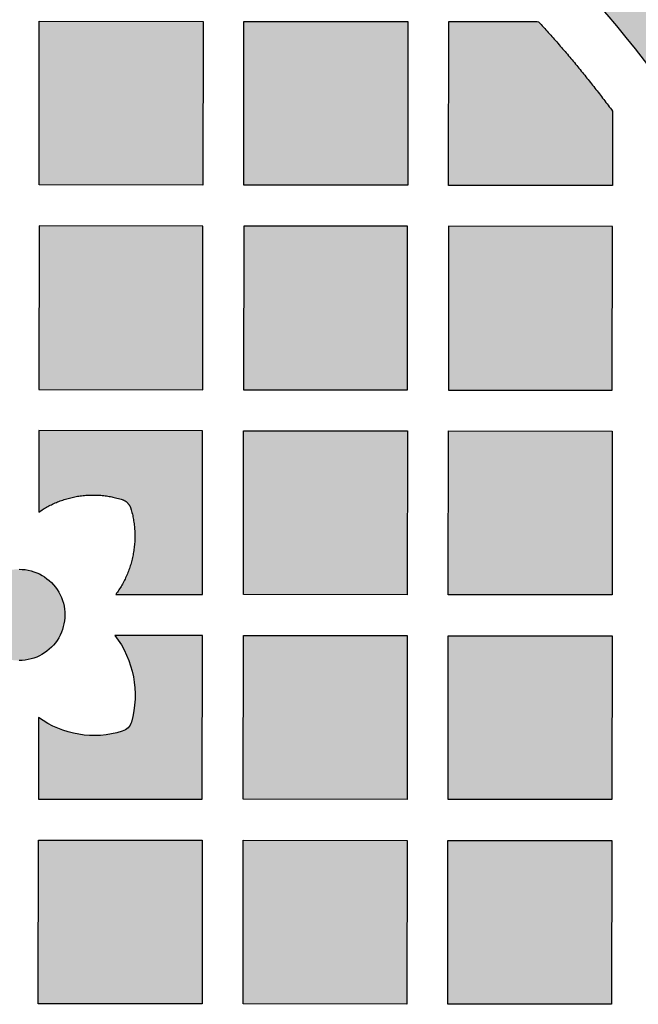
# Model space of a CAD drawing. Header units: millimetres. Extents: x -3873 to -97, y 912 to 4165.
# Tile 329 of 656: x -3328 to -3283, y 1579 to 1651. Entities that reach past the tile are written whole.
import ezdxf

# ---------------------------------------------------------------- set-up
doc = ezdxf.new("R2010")
doc.units = ezdxf.units.MM
doc.layers.add('pattern', color=7, linetype='Continuous', true_color=0x000000)

msp = doc.modelspace()

# ---------------------------------------------------------------- hatches: boundary and pattern name
at = {"layer": 'pattern'}
for points in [[(-3300.786, 1679.313), (-3299.372, 1678.571), (-3297.972, 1677.799), (-3296.586, 1676.998), (-3295.215, 1676.167), (-3293.861, 1675.307), (-3292.524, 1674.419), (-3291.205, 1673.503), (-3289.905, 1672.56), (-3288.624, 1671.59), (-3287.365, 1670.594), (-3286.126, 1669.573), (-3284.91, 1668.526), (-3283.717, 1667.456), (-3282.547, 1666.363), (-3281.402, 1665.247), (-3280.281, 1664.11), (-3278.605, 1662.331), (-3276.968, 1660.508), (-3275.372, 1658.644), (-3273.819, 1656.74), (-3272.311, 1654.796), (-3270.848, 1652.815), (-3269.433, 1650.798), (-3268.066, 1648.747), (-3266.749, 1646.664), (-3265.483, 1644.551), (-3264.269, 1642.409), (-3263.107, 1640.24), (-3261.999, 1638.047), (-3260.946, 1635.83), (-3259.947, 1633.594), (-3259.004, 1631.338), (-3265.412, 1614.654), (-3270.13, 1626.842), (-3270.963, 1628.834), (-3271.844, 1630.809), (-3272.775, 1632.765), (-3273.753, 1634.702), (-3274.778, 1636.617), (-3275.85, 1638.508), (-3276.968, 1640.374), (-3278.131, 1642.213), (-3279.338, 1644.024), (-3280.587, 1645.804), (-3281.879, 1647.553), (-3283.21, 1649.269), (-3284.581, 1650.951), (-3285.99, 1652.597), (-3287.435, 1654.206), (-3288.916, 1655.777), (-3289.863, 1656.738), (-3290.831, 1657.681), (-3291.82, 1658.606), (-3292.829, 1659.51), (-3293.857, 1660.395), (-3294.904, 1661.258), (-3295.969, 1662.1), (-3297.051, 1662.92), (-3298.151, 1663.718), (-3299.266, 1664.492), (-3300.396, 1665.243), (-3301.541, 1665.97), (-3302.7, 1666.672), (-3303.872, 1667.35), (-3305.056, 1668.002), (-3306.251, 1668.629), (-3307.524, 1669.257), (-3308.82, 1669.849), (-3310.135, 1670.405), (-3311.469, 1670.922), (-3312.82, 1671.401), (-3314.187, 1671.84), (-3315.567, 1672.239), (-3316.959, 1672.597), (-3318.361, 1672.914), (-3319.771, 1673.189), (-3321.187, 1673.421), (-3322.608, 1673.612), (-3324.031, 1673.76), (-3325.455, 1673.866), (-3326.878, 1673.93), (-3328.297, 1673.953), (-3329.717, 1673.932), (-3331.14, 1673.869), (-3332.564, 1673.764), (-3333.987, 1673.617), (-3335.408, 1673.428), (-3336.824, 1673.197), (-3338.235, 1672.923), (-3339.637, 1672.608), (-3341.029, 1672.251), (-3342.41, 1671.854), (-3343.777, 1671.416), (-3345.128, 1670.938), (-3346.463, 1670.422), (-3347.779, 1669.868), (-3349.074, 1669.277), (-3350.348, 1668.65), (-3351.544, 1668.024), (-3352.729, 1667.373), (-3353.901, 1666.696), (-3355.061, 1665.995), (-3356.206, 1665.269), (-3357.338, 1664.52), (-3358.454, 1663.746), (-3359.553, 1662.95), (-3360.637, 1662.131), (-3361.702, 1661.29), (-3362.75, 1660.428), (-3363.779, 1659.544), (-3364.789, 1658.64), (-3365.779, 1657.717), (-3366.748, 1656.775), (-3367.696, 1655.814), (-3369.178, 1654.245), (-3370.625, 1652.637), (-3372.035, 1650.992), (-3373.407, 1649.312), (-3374.741, 1647.597), (-3376.034, 1645.85), (-3377.285, 1644.07), (-3378.493, 1642.261), (-3379.658, 1640.423), (-3380.778, 1638.558), (-3381.852, 1636.668), (-3382.879, 1634.754), (-3383.859, 1632.818), (-3384.791, 1630.862), (-3385.674, 1628.888), (-3386.509, 1626.898), (-3391.239, 1614.714), (-3397.631, 1631.404), (-3396.685, 1633.659), (-3395.685, 1635.895), (-3394.629, 1638.11), (-3393.519, 1640.302), (-3392.356, 1642.47), (-3391.139, 1644.611), (-3389.871, 1646.723), (-3388.552, 1648.805), (-3387.183, 1650.854), (-3385.766, 1652.87), (-3384.302, 1654.849), (-3382.792, 1656.791), (-3381.237, 1658.695), (-3379.64, 1660.557), (-3378.001, 1662.378), (-3376.323, 1664.156), (-3375.201, 1665.292), (-3374.054, 1666.407), (-3372.884, 1667.499), (-3371.689, 1668.568), (-3370.472, 1669.613), (-3369.233, 1670.633), (-3367.972, 1671.628), (-3366.691, 1672.596), (-3365.39, 1673.538), (-3364.07, 1674.453), (-3362.732, 1675.34), (-3361.377, 1676.198), (-3360.006, 1677.028), (-3358.619, 1677.828), (-3357.218, 1678.598), (-3355.803, 1679.339), (-3354.214, 1680.121), (-3352.597, 1680.858), (-3350.955, 1681.549), (-3349.29, 1682.193), (-3347.604, 1682.789), (-3345.899, 1683.335), (-3344.176, 1683.831), (-3342.439, 1684.276), (-3340.69, 1684.669), (-3338.93, 1685.01), (-3337.163, 1685.299), (-3335.39, 1685.535), (-3333.614, 1685.718), (-3331.838, 1685.849), (-3330.063, 1685.927), (-3328.291, 1685.953), (-3326.52, 1685.925), (-3324.745, 1685.845), (-3322.969, 1685.713), (-3321.193, 1685.528), (-3319.421, 1685.291), (-3317.654, 1685), (-3315.894, 1684.657), (-3314.145, 1684.263), (-3312.409, 1683.816), (-3310.687, 1683.318), (-3308.982, 1682.771), (-3307.296, 1682.173), (-3305.632, 1681.528), (-3303.991, 1680.835), (-3302.375, 1680.096)], [(-3314.862, 1651.266), (-3314.873, 1639.266), (-3326.873, 1639.277), (-3326.862, 1651.277)], [(-3299.862, 1651.251), (-3299.873, 1639.251), (-3311.873, 1639.263), (-3311.862, 1651.263)], [(-3290.281, 1651.242), (-3288.868, 1649.656), (-3287.494, 1648.034), (-3286.16, 1646.379), (-3284.868, 1644.693), (-3284.873, 1639.237), (-3296.873, 1639.249), (-3296.862, 1651.249)], [(-3326.888, 1624.277), (-3314.888, 1624.266), (-3314.876, 1636.266), (-3326.876, 1636.277)], [(-3311.888, 1624.263), (-3299.888, 1624.252), (-3299.876, 1636.251), (-3311.876, 1636.263)], [(-3296.876, 1636.248), (-3296.888, 1624.249), (-3284.888, 1624.237), (-3284.876, 1636.237)], [(-3321.254, 1609.272), (-3314.902, 1609.266), (-3314.891, 1621.266), (-3326.89, 1621.277), (-3326.896, 1615.298), (-3326.736, 1615.407), (-3326.573, 1615.512), (-3326.405, 1615.613), (-3326.234, 1615.71), (-3326.059, 1615.802), (-3325.88, 1615.89), (-3325.699, 1615.973), (-3325.514, 1616.051), (-3325.327, 1616.124), (-3325.137, 1616.191), (-3324.945, 1616.253), (-3324.75, 1616.31), (-3324.554, 1616.361), (-3324.355, 1616.406), (-3324.156, 1616.445), (-3323.955, 1616.479), (-3323.754, 1616.506), (-3323.552, 1616.528), (-3323.349, 1616.544), (-3323.146, 1616.553), (-3322.944, 1616.557), (-3322.742, 1616.555), (-3322.54, 1616.547), (-3322.34, 1616.533), (-3322.14, 1616.514), (-3321.942, 1616.489), (-3321.746, 1616.458), (-3321.552, 1616.422), (-3321.359, 1616.38), (-3321.169, 1616.334), (-3320.981, 1616.282), (-3320.796, 1616.225), (-3320.769, 1616.216), (-3320.741, 1616.205), (-3320.713, 1616.194), (-3320.686, 1616.182), (-3320.658, 1616.169), (-3320.631, 1616.155), (-3320.605, 1616.14), (-3320.578, 1616.125), (-3320.552, 1616.108), (-3320.527, 1616.091), (-3320.502, 1616.073), (-3320.477, 1616.054), (-3320.453, 1616.034), (-3320.43, 1616.013), (-3320.407, 1615.992), (-3320.385, 1615.97), (-3320.364, 1615.947), (-3320.343, 1615.924), (-3320.323, 1615.9), (-3320.304, 1615.875), (-3320.286, 1615.85), (-3320.268, 1615.825), (-3320.252, 1615.799), (-3320.236, 1615.772), (-3320.221, 1615.746), (-3320.207, 1615.718), (-3320.194, 1615.691), (-3320.182, 1615.663), (-3320.17, 1615.636), (-3320.16, 1615.608), (-3320.151, 1615.58), (-3320.142, 1615.551), (-3320.089, 1615.359), (-3320.041, 1615.163), (-3319.998, 1614.966), (-3319.961, 1614.766), (-3319.929, 1614.564), (-3319.903, 1614.36), (-3319.883, 1614.155), (-3319.868, 1613.949), (-3319.859, 1613.741), (-3319.857, 1613.533), (-3319.86, 1613.324), (-3319.869, 1613.115), (-3319.885, 1612.906), (-3319.906, 1612.698), (-3319.934, 1612.49), (-3319.967, 1612.282), (-3320.007, 1612.076), (-3320.053, 1611.871), (-3320.104, 1611.668), (-3320.161, 1611.466), (-3320.224, 1611.267), (-3320.293, 1611.07), (-3320.367, 1610.875), (-3320.446, 1610.683), (-3320.531, 1610.494), (-3320.621, 1610.309), (-3320.715, 1610.126), (-3320.814, 1609.948), (-3320.918, 1609.773), (-3321.026, 1609.602), (-3321.138, 1609.435)], [(-3311.902, 1609.263), (-3311.89, 1621.263), (-3299.891, 1621.251), (-3299.902, 1609.252)], [(-3284.891, 1621.237), (-3284.902, 1609.237), (-3296.902, 1609.249), (-3296.891, 1621.249)], [(-3328.326, 1611.117), (-3328.251, 1611.116), (-3328.176, 1611.113), (-3328.101, 1611.109), (-3328.025, 1611.103), (-3327.949, 1611.095), (-3327.872, 1611.086), (-3327.795, 1611.074), (-3327.717, 1611.061), (-3327.639, 1611.045), (-3327.561, 1611.028), (-3327.483, 1611.008), (-3327.405, 1610.987), (-3327.327, 1610.964), (-3327.25, 1610.938), (-3327.172, 1610.911), (-3327.095, 1610.881), (-3327.018, 1610.849), (-3326.941, 1610.816), (-3326.865, 1610.78), (-3326.79, 1610.742), (-3326.715, 1610.702), (-3326.641, 1610.66), (-3326.568, 1610.616), (-3326.496, 1610.57), (-3326.425, 1610.522), (-3326.355, 1610.472), (-3326.286, 1610.421), (-3326.218, 1610.367), (-3326.152, 1610.312), (-3326.087, 1610.254), (-3326.023, 1610.196), (-3325.961, 1610.135), (-3325.901, 1610.073), (-3325.842, 1610.009), (-3325.785, 1609.944), (-3325.73, 1609.878), (-3325.677, 1609.81), (-3325.625, 1609.741), (-3325.575, 1609.671), (-3325.528, 1609.6), (-3325.482, 1609.528), (-3325.438, 1609.454), (-3325.396, 1609.38), (-3325.356, 1609.306), (-3325.319, 1609.23), (-3325.283, 1609.154), (-3325.249, 1609.078), (-3325.218, 1609), (-3325.188, 1608.923), (-3325.161, 1608.845), (-3325.136, 1608.768), (-3325.112, 1608.69), (-3325.091, 1608.611), (-3325.072, 1608.533), (-3325.055, 1608.456), (-3325.039, 1608.378), (-3325.026, 1608.3), (-3325.015, 1608.223), (-3325.005, 1608.146), (-3324.997, 1608.07), (-3324.991, 1607.994), (-3324.987, 1607.918), (-3324.985, 1607.843), (-3324.984, 1607.769), (-3324.985, 1607.695), (-3324.988, 1607.62), (-3324.992, 1607.545), (-3324.998, 1607.469), (-3325.006, 1607.392), (-3325.015, 1607.315), (-3325.027, 1607.238), (-3325.04, 1607.161), (-3325.056, 1607.083), (-3325.073, 1607.005), (-3325.093, 1606.927), (-3325.114, 1606.849), (-3325.137, 1606.771), (-3325.163, 1606.693), (-3325.19, 1606.616), (-3325.22, 1606.538), (-3325.252, 1606.461), (-3325.285, 1606.385), (-3325.321, 1606.309), (-3325.359, 1606.233), (-3325.399, 1606.159), (-3325.441, 1606.085), (-3325.485, 1606.012), (-3325.531, 1605.939), (-3325.579, 1605.868), (-3325.629, 1605.798), (-3325.681, 1605.729), (-3325.734, 1605.662), (-3325.789, 1605.595), (-3325.847, 1605.53), (-3325.905, 1605.467), (-3325.966, 1605.405), (-3326.028, 1605.345), (-3326.092, 1605.286), (-3326.157, 1605.229), (-3326.223, 1605.174), (-3326.291, 1605.12), (-3326.36, 1605.069), (-3326.43, 1605.019), (-3326.501, 1604.971), (-3326.573, 1604.925), (-3326.647, 1604.881), (-3326.721, 1604.84), (-3326.795, 1604.8), (-3326.871, 1604.762), (-3326.947, 1604.726), (-3327.024, 1604.693), (-3327.101, 1604.661), (-3327.178, 1604.632), (-3327.256, 1604.604), (-3327.333, 1604.579), (-3327.411, 1604.556), (-3327.49, 1604.535), (-3327.568, 1604.515), (-3327.645, 1604.498), (-3327.723, 1604.483), (-3327.801, 1604.47), (-3327.878, 1604.458), (-3327.955, 1604.449), (-3328.031, 1604.441), (-3328.107, 1604.435), (-3328.183, 1604.431), (-3328.258, 1604.428), (-3328.332, 1604.428), (-3328.406, 1604.429), (-3328.481, 1604.431), (-3328.556, 1604.435), (-3328.632, 1604.441), (-3328.709, 1604.449), (-3328.786, 1604.459), (-3328.863, 1604.471), (-3328.94, 1604.484), (-3329.018, 1604.499), (-3329.096, 1604.517), (-3329.174, 1604.536), (-3329.252, 1604.558), (-3329.33, 1604.581), (-3329.408, 1604.607), (-3329.486, 1604.634), (-3329.563, 1604.664), (-3329.64, 1604.695), (-3329.716, 1604.729), (-3329.792, 1604.765), (-3329.868, 1604.803), (-3329.942, 1604.843), (-3330.016, 1604.885), (-3330.089, 1604.929), (-3330.162, 1604.975), (-3330.233, 1605.022), (-3330.303, 1605.072), (-3330.372, 1605.124), (-3330.439, 1605.178), (-3330.506, 1605.233), (-3330.571, 1605.29), (-3330.634, 1605.349), (-3330.696, 1605.41), (-3330.756, 1605.472), (-3330.815, 1605.535), (-3330.872, 1605.6), (-3330.927, 1605.667), (-3330.981, 1605.734), (-3331.032, 1605.803), (-3331.082, 1605.873), (-3331.13, 1605.945), (-3331.176, 1606.017), (-3331.22, 1606.09), (-3331.261, 1606.164), (-3331.301, 1606.239), (-3331.339, 1606.314), (-3331.375, 1606.39), (-3331.408, 1606.467), (-3331.44, 1606.544), (-3331.469, 1606.621), (-3331.497, 1606.699), (-3331.522, 1606.777), (-3331.545, 1606.855), (-3331.566, 1606.933), (-3331.586, 1607.011), (-3331.603, 1607.089), (-3331.618, 1607.167), (-3331.631, 1607.244), (-3331.643, 1607.322), (-3331.652, 1607.398), (-3331.66, 1607.475), (-3331.666, 1607.551), (-3331.67, 1607.626), (-3331.673, 1607.701), (-3331.673, 1607.775), (-3331.673, 1607.85), (-3331.67, 1607.925), (-3331.666, 1608), (-3331.66, 1608.076), (-3331.652, 1608.152), (-3331.642, 1608.229), (-3331.63, 1608.307), (-3331.617, 1608.384), (-3331.602, 1608.462), (-3331.584, 1608.54), (-3331.565, 1608.618), (-3331.543, 1608.696), (-3331.52, 1608.774), (-3331.495, 1608.851), (-3331.467, 1608.929), (-3331.437, 1609.006), (-3331.406, 1609.083), (-3331.372, 1609.16), (-3331.336, 1609.236), (-3331.298, 1609.311), (-3331.258, 1609.386), (-3331.216, 1609.46), (-3331.172, 1609.533), (-3331.126, 1609.605), (-3331.079, 1609.676), (-3331.029, 1609.746), (-3330.977, 1609.815), (-3330.923, 1609.883), (-3330.868, 1609.949), (-3330.811, 1610.014), (-3330.752, 1610.078), (-3330.692, 1610.14), (-3330.629, 1610.2), (-3330.566, 1610.259), (-3330.501, 1610.316), (-3330.434, 1610.371), (-3330.367, 1610.424), (-3330.298, 1610.476), (-3330.228, 1610.526), (-3330.156, 1610.574), (-3330.084, 1610.619), (-3330.011, 1610.663), (-3329.937, 1610.705), (-3329.862, 1610.745), (-3329.787, 1610.782), (-3329.711, 1610.818), (-3329.634, 1610.852), (-3329.557, 1610.883), (-3329.48, 1610.913), (-3329.402, 1610.94), (-3329.324, 1610.965), (-3329.246, 1610.989), (-3329.168, 1611.01), (-3329.09, 1611.029), (-3329.012, 1611.046), (-3328.934, 1611.062), (-3328.857, 1611.075), (-3328.779, 1611.086), (-3328.703, 1611.096), (-3328.626, 1611.104), (-3328.55, 1611.11), (-3328.475, 1611.114), (-3328.4, 1611.116)], [(-3321.323, 1606.272), (-3321.202, 1606.11), (-3321.084, 1605.943), (-3320.971, 1605.772), (-3320.862, 1605.597), (-3320.758, 1605.418), (-3320.658, 1605.235), (-3320.563, 1605.048), (-3320.474, 1604.858), (-3320.39, 1604.665), (-3320.311, 1604.468), (-3320.238, 1604.269), (-3320.17, 1604.068), (-3320.109, 1603.864), (-3320.054, 1603.658), (-3320.004, 1603.451), (-3319.961, 1603.242), (-3319.924, 1603.031), (-3319.894, 1602.82), (-3319.87, 1602.608), (-3319.852, 1602.396), (-3319.84, 1602.184), (-3319.835, 1601.972), (-3319.836, 1601.761), (-3319.843, 1601.55), (-3319.856, 1601.34), (-3319.876, 1601.132), (-3319.901, 1600.925), (-3319.932, 1600.72), (-3319.969, 1600.517), (-3320.012, 1600.317), (-3320.059, 1600.118), (-3320.113, 1599.923), (-3320.121, 1599.894), (-3320.131, 1599.866), (-3320.141, 1599.838), (-3320.153, 1599.81), (-3320.165, 1599.782), (-3320.178, 1599.754), (-3320.192, 1599.727), (-3320.207, 1599.7), (-3320.223, 1599.673), (-3320.24, 1599.647), (-3320.258, 1599.621), (-3320.276, 1599.596), (-3320.295, 1599.571), (-3320.316, 1599.547), (-3320.336, 1599.523), (-3320.358, 1599.5), (-3320.38, 1599.478), (-3320.404, 1599.457), (-3320.427, 1599.436), (-3320.451, 1599.416), (-3320.476, 1599.397), (-3320.502, 1599.378), (-3320.528, 1599.361), (-3320.554, 1599.344), (-3320.58, 1599.329), (-3320.607, 1599.314), (-3320.635, 1599.3), (-3320.662, 1599.287), (-3320.69, 1599.275), (-3320.718, 1599.264), (-3320.746, 1599.254), (-3320.775, 1599.244), (-3320.961, 1599.189), (-3321.151, 1599.138), (-3321.343, 1599.093), (-3321.537, 1599.052), (-3321.734, 1599.018), (-3321.932, 1598.988), (-3322.132, 1598.965), (-3322.333, 1598.947), (-3322.536, 1598.935), (-3322.739, 1598.929), (-3322.943, 1598.929), (-3323.147, 1598.935), (-3323.352, 1598.947), (-3323.556, 1598.966), (-3323.76, 1598.99), (-3323.963, 1599.02), (-3324.165, 1599.057), (-3324.366, 1599.099), (-3324.565, 1599.147), (-3324.762, 1599.201), (-3324.958, 1599.261), (-3325.151, 1599.327), (-3325.342, 1599.398), (-3325.53, 1599.474), (-3325.715, 1599.555), (-3325.896, 1599.642), (-3326.075, 1599.733), (-3326.25, 1599.829), (-3326.421, 1599.93), (-3326.588, 1600.034), (-3326.751, 1600.143), (-3326.91, 1600.256), (-3326.916, 1594.277), (-3314.916, 1594.266), (-3314.905, 1606.266)], [(-3311.916, 1594.263), (-3311.905, 1606.263), (-3299.905, 1606.251), (-3299.916, 1594.252)], [(-3296.916, 1594.249), (-3296.905, 1606.248), (-3284.905, 1606.237), (-3284.916, 1594.237)], [(-3326.93, 1579.277), (-3326.919, 1591.277), (-3314.919, 1591.266), (-3314.93, 1579.266)], [(-3299.93, 1579.252), (-3311.93, 1579.263), (-3311.919, 1591.263), (-3299.919, 1591.251)], [(-3296.93, 1579.249), (-3296.919, 1591.249), (-3284.919, 1591.237), (-3284.931, 1579.237)]]:
    msp.add_hatch(color=256, dxfattribs=at).paths.add_polyline_path(points, flags=0)

# ---------------------------------------------------------------- linework, layer by layer
for p, q in [((-3296.873, 1639.249), (-3296.862, 1651.249)), ((-3284.868, 1644.693), (-3284.873, 1639.237)), ((-3284.873, 1639.237), (-3296.873, 1639.249)), ((-3326.89, 1621.277), (-3326.896, 1615.298)), ((-3314.891, 1621.266), (-3326.89, 1621.277)), ((-3314.902, 1609.266), (-3314.891, 1621.266))]:
    msp.add_line(p, q, dxfattribs=at)
for points in [[(-3314.862, 1651.266), (-3314.873, 1639.266), (-3326.873, 1639.277), (-3326.862, 1651.277)], [(-3299.862, 1651.251), (-3299.873, 1639.251), (-3311.873, 1639.263), (-3311.862, 1651.263)], [(-3326.888, 1624.277), (-3314.888, 1624.266), (-3314.876, 1636.266), (-3326.876, 1636.277)], [(-3311.888, 1624.263), (-3299.888, 1624.252), (-3299.876, 1636.251), (-3311.876, 1636.263)], [(-3296.876, 1636.248), (-3296.888, 1624.249), (-3284.888, 1624.237), (-3284.876, 1636.237)], [(-3311.902, 1609.263), (-3311.89, 1621.263), (-3299.891, 1621.251), (-3299.902, 1609.252)], [(-3284.891, 1621.237), (-3284.902, 1609.237), (-3296.902, 1609.249), (-3296.891, 1621.249)], [(-3311.916, 1594.263), (-3311.905, 1606.263), (-3299.905, 1606.251), (-3299.916, 1594.252)], [(-3296.916, 1594.249), (-3296.905, 1606.248), (-3284.905, 1606.237), (-3284.916, 1594.237)], [(-3326.93, 1579.277), (-3326.919, 1591.277), (-3314.919, 1591.266), (-3314.93, 1579.266)], [(-3299.93, 1579.252), (-3311.93, 1579.263), (-3311.919, 1591.263), (-3299.919, 1591.251)], [(-3296.93, 1579.249), (-3296.919, 1591.249), (-3284.919, 1591.237), (-3284.931, 1579.237)]]:
    msp.add_lwpolyline(points, close=True, dxfattribs=at)
msp.add_lwpolyline([(-3326.91, 1600.256), (-3326.916, 1594.277), (-3314.916, 1594.266), (-3314.905, 1606.266), (-3321.323, 1606.272)], dxfattribs=at)
msp.add_arc((-3354.016, 1592.946), 90.475, 22.00252, 43.98363, dxfattribs=at)
at = {"layer": 'pattern', "extrusion": (0, 0, -1)}
for centre, radius, start, end in [((3328.329, 1607.772), 3.345, 90.0546, 270.0546), ((3326.998, 1601.9), 7.164, 142.38855, 196.01781), ((3322.84, 1605.833), 6.904, 252.59568, 306.12645), ((3321.074, 1600.199), 1, 196.01782, 252.59571)]:
    msp.add_arc(centre, radius, start, end, dxfattribs=at)
at = {"layer": 'pattern'}
for points in [[(-3296.862, 1651.249), (-3293.58, 1651.245), (-3290.281, 1651.242)], [(-3321.254, 1609.272), (-3318.081, 1609.269), (-3314.902, 1609.266)]]:
    msp.add_open_spline(points, degree=2, dxfattribs=at)
msp.add_rational_spline([(-3290.281, 1651.242), (-3287.413, 1648.101), (-3284.868, 1644.693)], [1, 0.998792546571, 1], degree=2, dxfattribs=at)
msp.add_rational_spline([(-3326.896, 1615.298), (-3324.077, 1617.28), (-3320.796, 1616.225), (-3320.29, 1616.062), (-3320.142, 1615.551), (-3319.153, 1612.138), (-3321.254, 1609.272)], [1, 0.895247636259, 1, 0.882830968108, 1, 0.897307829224, 1], degree=2, knots=[36.337677, 36.337677, 36.337677, 42.732344, 42.732344, 43.710225, 43.710225, 50.315094, 50.315094, 50.315094], dxfattribs=at)

doc.saveas('drawing.dxf')
